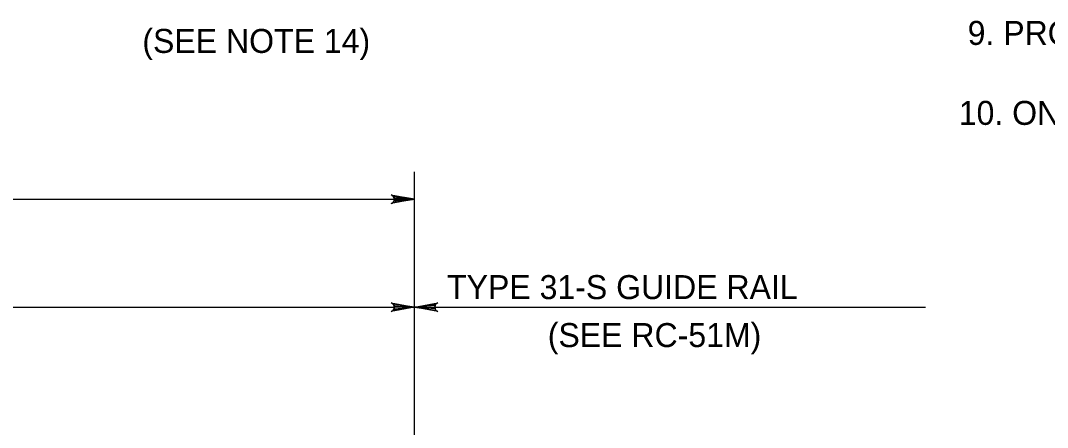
# Model space of a CAD drawing. Extents: x 632007860 to 635435983, y 295418622 to 297794622.
# Drawn here: x 632482682 to 632611312, y 297592906 to 297643791 of the extents above; entities that cross this region are included whole.
import ezdxf

# ---------------------------------------------------------------- set-up
doc = ezdxf.new("R2010")
doc.units = 0
for name, color, linetype in [('S-DETL-DIMS', 7, 'Continuous'), ('S-DETL-T120', 7, 'Continuous'), ('S-MISC-CNTR-WT01', 7, 'Continuous')]:
    doc.layers.add(name, color=color, linetype=linetype)

msp = doc.modelspace()

# ---------------------------------------------------------------- linework, layer by layer
at = {"layer": 'S-DETL-DIMS'}
for p, q in [((632051871, 297621440), (632532033, 297621440)), ((632063630, 297607945), (632529494, 297607945)), ((632532033, 297607945), (632596020, 297607945))]:
    msp.add_line(p, q, dxfattribs=at)
for points in [[(632532033, 297621440), (632529121, 297620894), (632529233, 297620972), (632529345, 297621050), (632529403, 297621148), (632529461, 297621245), (632529477, 297621343), (632529494, 297621440), (632529477, 297621538), (632529461, 297621636), (632529403, 297621733), (632529345, 297621831), (632529233, 297621909), (632529121, 297621987), (632532033, 297621440), (632529233, 297621909), (632529345, 297621831), (632532033, 297621440), (632529403, 297621733), (632529461, 297621636), (632532033, 297621440), (632529477, 297621538), (632529494, 297621440), (632532033, 297621440), (632529477, 297621343), (632529461, 297621245), (632532033, 297621440), (632529403, 297621148), (632529345, 297621050), (632532033, 297621440), (632529233, 297620972)], [(632532033, 297607945), (632529121, 297607399), (632529345, 297607555), (632529461, 297607750), (632529494, 297607945), (632529461, 297608140), (632529345, 297608336), (632529121, 297608491), (632532033, 297607945), (632529345, 297608336), (632529461, 297608140), (632532033, 297607945), (632529494, 297607945), (632529461, 297607750), (632532033, 297607945), (632529345, 297607555)], [(632532033, 297607945), (632534946, 297608491), (632534721, 297608336), (632534606, 297608140), (632534572, 297607945), (632534606, 297607750), (632534721, 297607555), (632534946, 297607399), (632532033, 297607945), (632534721, 297607555), (632534606, 297607750), (632532033, 297607945), (632534572, 297607945), (632534606, 297608140), (632532033, 297607945), (632534721, 297608336)]]:
    msp.add_lwpolyline(points, dxfattribs=at)
at = {"layer": 'S-MISC-CNTR-WT01'}
msp.add_line((632532033, 297559807), (632532033, 297624873), dxfattribs=at)

# ---------------------------------------------------------------- texts
at = {"layer": 'S-DETL-T120'}
for s, height, p in [(' 9. PROVIDE STEEL POST SIZE AND LENGTH AS SHOWN IN TABLE A.', 3000, (632600201, 297640746)), ('(SEE NOTE 14)', 2999.91, (632497939, 297639745)), ('10. ON UNDIVIDED HIGHWAYS WITH TWO-LANE TRAFFIC, BOTH THE ADJACENT TRAFFIC ', 3000, (632600201, 297630746)), ('TYPE 31-S GUIDE RAIL', 2999.85, (632536107, 297608956)), ('(SEE RC-51M)', 2999.85, (632548721, 297602956))]:
    msp.add_text(s, height=height, dxfattribs=at).set_placement(p)

doc.saveas('drawing.dxf')
